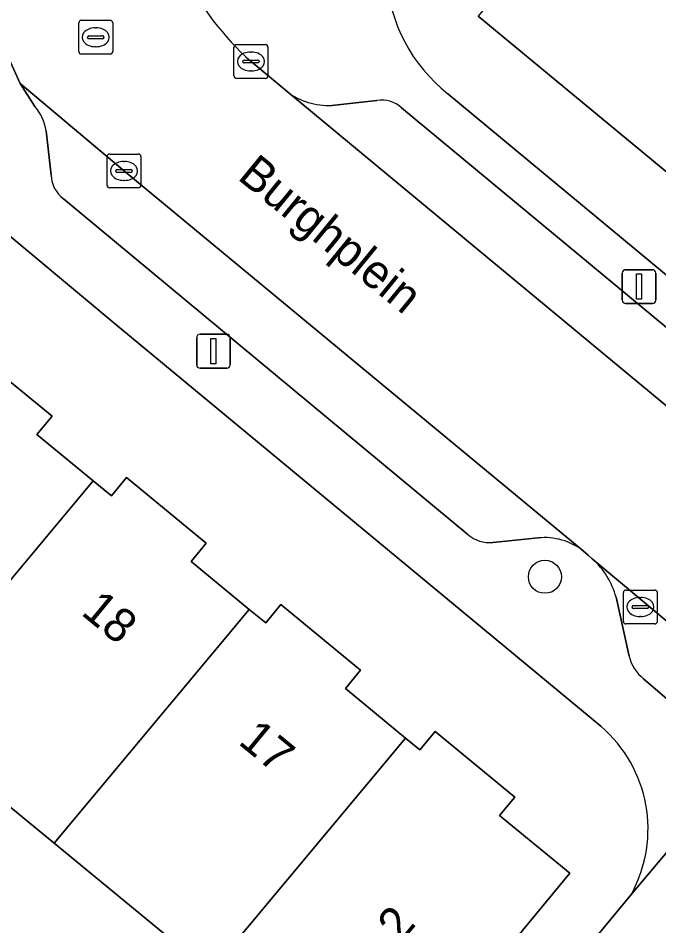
# Model space of a CAD drawing. Extents: x 162073 to 163043, y 381818 to 382561.
# Drawn here: x 162369.75 to 162388.66, y 382197.82 to 382224.65 of the extents above; entities that cross this region are included whole.
import ezdxf

# ---------------------------------------------------------------- set-up
doc = ezdxf.new("R2010")
doc.units = 0
for name, color, linetype in [('IMGEO_Boom', 7, 'Continuous'), ('IMGEO_Erf', 7, 'Continuous'), ('IMGEO_Groenvoorziening', 7, 'Continuous'), ('IMGEO_Kolk', 7, 'Continuous'), ('IMGEO_Lichtmast', 7, 'Continuous'), ('IMGEO_Openbare_ruimte_label', 7, 'Continuous'), ('IMGEO_Pand', 7, 'Continuous'), ('IMGEO_Pand_nummerreeks', 7, 'Continuous'), ('IMGEO_Parkeervlak_open', 7, 'Continuous'), ('IMGEO_Rijbaan_lokaal_open', 7, 'Continuous'), ('IMGEO_Rioolput', 7, 'Continuous'), ('IMGEO_Voetpad_gesloten', 7, 'Continuous'), ('IMGEO_Voetpad_open', 7, 'Continuous')]:
    doc.layers.add(name, color=color, linetype=linetype)

msp = doc.modelspace()

# ---------------------------------------------------------------- linework, layer by layer
at = {"layer": 'IMGEO_Boom'}
msp.add_circle((162385.301, 382208.14), 0.489, dxfattribs=at)
at = {"layer": 'IMGEO_Erf'}
for points in [[(162386.952, 382203.723), (162372.749, 382215.498), (162365.954, 382221.157)], [(162368.394, 382214.821), (162370.748, 382212.882), (162370.302, 382212.341), (162371.96, 382210.976), (162372.502, 382210.529), (162372.948, 382211.07), (162375.302, 382209.131), (162374.856, 382208.59), (162376.573, 382207.176), (162377.056, 382206.778), (162377.502, 382207.319), (162379.856, 382205.38), (162379.41, 382204.839), (162381.187, 382203.375), (162381.61, 382203.027), (162382.056, 382203.568), (162384.41, 382201.629), (162383.964, 382201.088), (162386.032, 382199.384), (162379.288, 382191.194)], [(162370.81, 382200.263), (162366.197, 382204.063), (162361.583, 382207.863), (162360.06, 382209.117), (162358.161, 382206.84), (162355.023, 382209.424), (162351.631, 382205.305), (162354.64, 382202.804), (162352.793, 382200.582), (162349.625, 382203.215), (162349.401, 382202.945), (162349.819, 382202.596), (162346.442, 382198.524), (162345.02, 382198.392), (162344.104, 382199.151), (162340.319, 382194.587)], [(162375.424, 382196.463), (162370.81, 382200.263)], [(162374.601, 382182.711), (162387.853, 382198.764)]]:
    msp.add_lwpolyline(points, dxfattribs=at)
msp.add_arc((162384.343, 382200.688), 4.003, 331.2795, 49.3159, dxfattribs=at)
at = {"layer": 'IMGEO_Groenvoorziening'}
msp.add_lwpolyline([(162399.925, 382214.283), (162405.299, 382220.769), (162400.932, 382224.293), (162390.268, 382233.111), (162383.332, 382224.712), (162395.955, 382214.253)], dxfattribs=at)
at = {"layer": 'IMGEO_Kolk'}
for p, q in [((162376.12, 382222.942), (162376.12, 382223.794)), ((162376.195, 382223.868), (162377.047, 382223.868)), ((162377.121, 382223.794), (162377.121, 382222.942)), ((162376.608, 382223.648), (162376.633, 382223.648)), ((162376.379, 382223.362), (162376.379, 382223.374)), ((162376.817, 382223.325), (162376.419, 382223.325)), ((162376.422, 382223.411), (162376.82, 382223.411)), ((162376.863, 382223.374), (162376.863, 382223.362)), ((162376.631, 382223.088), (162376.606, 382223.088)), ((162377.047, 382222.868), (162376.195, 382222.868)), ((162372.372, 382219.708), (162372.372, 382220.56)), ((162372.447, 382220.634), (162373.299, 382220.634)), ((162373.373, 382220.56), (162373.373, 382219.708)), ((162372.86, 382220.414), (162372.885, 382220.414)), ((162372.631, 382220.128), (162372.631, 382220.14)), ((162373.069, 382220.091), (162372.671, 382220.091)), ((162372.674, 382220.177), (162373.072, 382220.177)), ((162373.115, 382220.14), (162373.115, 382220.128)), ((162372.883, 382219.854), (162372.858, 382219.854)), ((162373.299, 382219.634), (162372.447, 382219.634)), ((162387.619, 382206.822), (162387.619, 382207.674)), ((162387.694, 382207.748), (162388.546, 382207.748)), ((162388.62, 382207.674), (162388.62, 382206.822)), ((162388.107, 382207.528), (162388.132, 382207.528)), ((162387.878, 382207.242), (162387.878, 382207.254)), ((162388.316, 382207.205), (162387.918, 382207.205)), ((162387.921, 382207.291), (162388.319, 382207.291)), ((162388.362, 382207.254), (162388.362, 382207.242)), ((162388.13, 382206.968), (162388.105, 382206.968)), ((162388.546, 382206.748), (162387.694, 382206.748))]:
    msp.add_line(p, q, dxfattribs=at)
for points in [[(162376.12, 382222.942), (162376.12, 382223.794)], [(162376.195, 382223.868), (162377.047, 382223.868)], [(162377.121, 382223.794), (162377.121, 382222.942)], [(162377.047, 382222.868), (162376.195, 382222.868)], [(162372.372, 382219.708), (162372.372, 382220.56)], [(162372.447, 382220.634), (162373.299, 382220.634)], [(162373.373, 382220.56), (162373.373, 382219.708)], [(162373.299, 382219.634), (162372.447, 382219.634)], [(162387.619, 382206.822), (162387.619, 382207.674)], [(162387.694, 382207.748), (162388.546, 382207.748)], [(162388.62, 382207.674), (162388.62, 382206.822)], [(162388.546, 382206.748), (162387.694, 382206.748)]]:
    msp.add_lwpolyline(points, dxfattribs=at)
for centre, radius, start, end in [((162376.197, 382223.792), 0.0765, 91.552, 178.448), ((162376.197, 382223.792), 0.0765, 91.552, 178.448), ((162377.045, 382223.792), 0.0765, 1.552, 88.448), ((162377.045, 382223.792), 0.0765, 1.552, 88.448), ((162376.419, 382223.371), 0.0403, 85.8775, 175.7526), ((162376.416, 382223.361), 0.0366, 178.938, 274.7102), ((162376.82, 382223.368), 0.043, 264.8664, 352.4533), ((162376.824, 382223.373), 0.0386, 1.7309, 96.639), ((162376.197, 382222.944), 0.0765, 181.552, 268.448), ((162376.197, 382222.944), 0.0765, 181.552, 268.448), ((162377.045, 382222.944), 0.0765, 271.552, 358.448), ((162377.045, 382222.944), 0.0765, 271.552, 358.448), ((162372.449, 382220.558), 0.0765, 91.552, 178.448), ((162372.449, 382220.558), 0.0765, 91.552, 178.448), ((162373.297, 382220.558), 0.0765, 1.552, 88.448), ((162373.297, 382220.558), 0.0765, 1.552, 88.448), ((162372.671, 382220.137), 0.0403, 85.8775, 175.7526), ((162372.668, 382220.127), 0.0366, 178.938, 274.7102), ((162373.072, 382220.134), 0.043, 264.8664, 352.4533), ((162373.076, 382220.139), 0.0386, 1.7309, 96.639), ((162372.449, 382219.71), 0.0765, 181.552, 268.448), ((162372.449, 382219.71), 0.0765, 181.552, 268.448), ((162373.297, 382219.71), 0.0765, 271.552, 358.448), ((162373.297, 382219.71), 0.0765, 271.552, 358.448), ((162387.696, 382207.672), 0.0765, 91.552, 178.448), ((162387.696, 382207.672), 0.0765, 91.552, 178.448), ((162388.544, 382207.672), 0.0765, 1.552, 88.448), ((162388.544, 382207.672), 0.0765, 1.552, 88.448), ((162387.918, 382207.251), 0.0403, 85.8775, 175.7526), ((162387.915, 382207.241), 0.0366, 178.938, 274.7102), ((162388.319, 382207.248), 0.043, 264.8664, 352.4533), ((162388.323, 382207.253), 0.0386, 1.7309, 96.639), ((162387.696, 382206.824), 0.0765, 181.552, 268.448), ((162387.696, 382206.824), 0.0765, 181.552, 268.448), ((162388.544, 382206.824), 0.0765, 271.552, 358.448), ((162388.544, 382206.824), 0.0765, 271.552, 358.448)]:
    msp.add_arc(centre, radius, start, end, dxfattribs=at)
for centre, major_axis, ratio, start_param, end_param in [((162376.607, 382223.368), (-0.387, 0.002), 0.722429, 4.712389, 7.853982), ((162376.632, 382223.368), (-0.39, 0.002), 0.717154, 1.570796, 4.712389), ((162372.859, 382220.134), (-0.387, 0.002), 0.722429, 4.712389, 7.853982), ((162372.884, 382220.134), (-0.39, 0.002), 0.717154, 1.570796, 4.712389), ((162388.106, 382207.248), (-0.387, 0.002), 0.722429, 4.712389, 7.853982), ((162388.131, 382207.248), (-0.39, 0.002), 0.717154, 1.570796, 4.712389)]:
    msp.add_ellipse(centre, major_axis=major_axis, ratio=ratio, start_param=start_param, end_param=end_param, dxfattribs=at)
at = {"layer": 'IMGEO_Lichtmast'}
for p, q in [((162387.585, 382216.315), (162387.585, 382217.115)), ((162387.585, 382217.115), (162387.585, 382216.315)), ((162387.685, 382217.215), (162388.475, 382217.215)), ((162388.475, 382217.215), (162387.685, 382217.215)), ((162388.575, 382217.115), (162388.575, 382216.315)), ((162388.575, 382216.315), (162388.575, 382217.115)), ((162388.475, 382216.215), (162387.685, 382216.215)), ((162387.685, 382216.215), (162388.475, 382216.215)), ((162375.018, 382214.406), (162375.018, 382215.206)), ((162375.018, 382215.206), (162375.018, 382214.406)), ((162375.118, 382215.306), (162375.908, 382215.306)), ((162375.908, 382215.306), (162375.118, 382215.306)), ((162376.008, 382215.206), (162376.008, 382214.406)), ((162376.008, 382214.406), (162376.008, 382215.206)), ((162375.908, 382214.306), (162375.118, 382214.306)), ((162375.118, 382214.306), (162375.908, 382214.306))]:
    msp.add_line(p, q, dxfattribs=at)
for points in [[(162388.005, 382217.09), (162388.155, 382217.09), (162388.155, 382216.34), (162388.005, 382216.34), (162388.005, 382217.09)], [(162375.438, 382215.181), (162375.588, 382215.181), (162375.588, 382214.431), (162375.438, 382214.431), (162375.438, 382215.181)]]:
    msp.add_lwpolyline(points, dxfattribs=at)
for centre, start, end in [((162387.685, 382217.115), 90, 180), ((162387.685, 382217.115), 90, 180), ((162388.475, 382217.115), 0, 90), ((162388.475, 382217.115), 360, 90), ((162387.685, 382216.315), 180, 270), ((162387.685, 382216.315), 180, 270), ((162388.475, 382216.315), 270, 0), ((162388.475, 382216.315), 270, 0), ((162375.118, 382215.206), 90, 180), ((162375.118, 382215.206), 90, 180), ((162375.908, 382215.206), 0, 90), ((162375.908, 382215.206), 360, 90), ((162375.118, 382214.406), 180, 270), ((162375.118, 382214.406), 180, 270), ((162375.908, 382214.406), 270, 0), ((162375.908, 382214.406), 270, 0)]:
    msp.add_arc(centre, 0.1, start, end, dxfattribs=at)
at = {"layer": 'IMGEO_Pand'}
for points in [[(162361.583, 382207.863), (162366.197, 382204.063), (162371.96, 382210.976), (162370.302, 382212.341), (162370.748, 382212.882), (162368.394, 382214.821), (162367.948, 382214.28), (162367.347, 382214.775)], [(162376.573, 382207.176), (162374.856, 382208.59), (162375.302, 382209.131), (162372.948, 382211.07), (162372.502, 382210.529), (162371.96, 382210.976), (162366.197, 382204.063), (162370.81, 382200.263)], [(162376.573, 382207.176), (162370.81, 382200.263), (162375.424, 382196.463), (162381.187, 382203.375), (162379.41, 382204.839), (162379.856, 382205.38), (162377.502, 382207.319), (162377.056, 382206.778)], [(162381.187, 382203.375), (162375.424, 382196.463), (162377.919, 382194.408), (162376.895, 382193.165), (162379.288, 382191.194), (162386.032, 382199.384), (162383.964, 382201.088), (162384.41, 382201.629), (162382.056, 382203.568), (162381.61, 382203.027)]]:
    msp.add_lwpolyline(points, close=True, dxfattribs=at)
at = {"layer": 'IMGEO_Parkeervlak_open'}
for points in [[(162386.433, 382208.909), (162372.897, 382220.114), (162369.804, 382222.715), (162370.244, 382222.038)], [(162377.687, 382222.478), (162390.687, 382211.697), (162393.725, 382209.183)], [(162380.334, 382222.22), (162379.006, 382222.071)], [(162392.629, 382212.404), (162381.069, 382222.002)], [(162370.571, 382221.32), (162370.719, 382220.006)], [(162371.083, 382219.31), (162383.029, 382209.389)], [(162383.763, 382209.157), (162385.097, 382209.289)], [(162388.216, 382205.124), (162391.119, 382202.632), (162392.258, 382204.023), (162386.699, 382208.671)], [(162387.402, 382207.536), (162387.788, 382205.791)]]:
    msp.add_lwpolyline(points, dxfattribs=at)
for centre, radius, start, end in [((162378.895, 382224.051), 1.983, 232.482, 273.221), ((162380.463, 382221.306), 0.923, 48.9363, 98.0231), ((162369.102, 382221.085), 1.488, 9.1086, 39.8634), ((162371.659, 382220.054), 0.941, 182.9375, 232.2806), ((162383.653, 382210.086), 0.935, 228.1608, 276.7582), ((162385.279, 382207.392), 1.906, 52.752, 95.4932), ((162385.116, 382206.905), 2.372, 15.4266, 48.1202), ((162388.93, 382206.053), 1.171, 192.913, 232.4619)]:
    msp.add_arc(centre, radius, start, end, dxfattribs=at)
at = {"layer": 'IMGEO_Rijbaan_lokaal_open'}
for points in [[(162369.486, 382223.432), (162369.804, 382222.715), (162372.897, 382220.114), (162386.433, 382208.909), (162386.574, 382208.775), (162386.699, 382208.671), (162392.258, 382204.023), (162393.848, 382205.919), (162395.437, 382207.815), (162393.88, 382209.055), (162393.725, 382209.183), (162390.687, 382211.697), (162377.687, 382222.478)], [(162377.687, 382222.478), (162376.626, 382223.363)]]:
    msp.add_lwpolyline(points, dxfattribs=at)
msp.add_arc((162382.643, 382230.041), 8.989, 186.1639, 227.9806, dxfattribs=at)
at = {"layer": 'IMGEO_Rioolput'}
for p, q in [((162371.612, 382224.585), (162372.464, 382224.585)), ((162371.537, 382223.659), (162371.537, 382224.511)), ((162372.025, 382224.365), (162372.05, 382224.365)), ((162372.538, 382224.511), (162372.538, 382223.659)), ((162371.796, 382224.079), (162371.796, 382224.091)), ((162372.234, 382224.042), (162371.836, 382224.042)), ((162371.839, 382224.128), (162372.237, 382224.128)), ((162372.28, 382224.091), (162372.28, 382224.079)), ((162372.048, 382223.805), (162372.023, 382223.805)), ((162372.464, 382223.585), (162371.612, 382223.585))]:
    msp.add_line(p, q, dxfattribs=at)
for points in [[(162371.612, 382224.585), (162372.464, 382224.585)], [(162371.537, 382223.659), (162371.537, 382224.511)], [(162372.538, 382224.511), (162372.538, 382223.659)], [(162372.464, 382223.585), (162371.612, 382223.585)]]:
    msp.add_lwpolyline(points, dxfattribs=at)
for centre, radius, start, end in [((162371.614, 382224.509), 0.0765, 91.552, 178.448), ((162371.614, 382224.509), 0.0765, 91.552, 178.448), ((162372.462, 382224.509), 0.0765, 1.552, 88.448), ((162372.462, 382224.509), 0.0765, 1.552, 88.448), ((162371.836, 382224.088), 0.0403, 85.8775, 175.7526), ((162371.833, 382224.078), 0.0366, 178.938, 274.7102), ((162372.237, 382224.085), 0.043, 264.8664, 352.4533), ((162372.241, 382224.09), 0.0386, 1.7309, 96.639), ((162371.614, 382223.661), 0.0765, 181.552, 268.448), ((162371.614, 382223.661), 0.0765, 181.552, 268.448), ((162372.462, 382223.661), 0.0765, 271.552, 358.448), ((162372.462, 382223.661), 0.0765, 271.552, 358.448)]:
    msp.add_arc(centre, radius, start, end, dxfattribs=at)
for centre, major_axis, ratio, start_param, end_param in [((162372.024, 382224.085), (-0.387, 0.002), 0.722429, 4.712389, 7.853982), ((162372.049, 382224.085), (-0.39, 0.002), 0.717154, 1.570796, 4.712389)]:
    msp.add_ellipse(centre, major_axis=major_axis, ratio=ratio, start_param=start_param, end_param=end_param, dxfattribs=at)
at = {"layer": 'IMGEO_Voetpad_gesloten'}
for points in [[(162395.955, 382214.253), (162383.332, 382224.712)], [(162382.438, 382222.415), (162395.512, 382211.561)]]:
    msp.add_lwpolyline(points, dxfattribs=at)
msp.add_arc((162385.35, 382226.139), 4.727, 183.1883, 231.9762, dxfattribs=at)
at = {"layer": 'IMGEO_Voetpad_open'}
for points in [[(162365.411, 382256.765), (162364.902, 382260.956), (162361.173, 382260.484), (162362.448, 382250), (162365.263, 382226.839), (162365.954, 382221.157), (162372.749, 382215.498), (162386.952, 382203.723)], [(162370.244, 382222.038), (162369.804, 382222.715), (162369.486, 382223.432), (162369.353, 382223.86), (162368.857, 382223.802), (162368.292, 382228.584), (162368.788, 382228.642), (162368.703, 382229.196), (162368.575, 382230.261), (162366.769, 382230.048), (162366.576, 382231.686), (162365.355, 382242.023), (162366.283, 382242.144)], [(162376.626, 382223.363), (162377.687, 382222.478)], [(162395.512, 382211.561), (162382.438, 382222.415)], [(162379.006, 382222.071), (162380.334, 382222.22)], [(162381.069, 382222.002), (162392.629, 382212.404)], [(162370.719, 382220.006), (162370.571, 382221.32)], [(162383.029, 382209.389), (162371.083, 382219.31)], [(162385.097, 382209.289), (162383.763, 382209.157)], [(162386.699, 382208.671), (162386.574, 382208.775), (162386.433, 382208.909)], [(162387.788, 382205.791), (162387.402, 382207.536)], [(162394.607, 382201.927), (162394.242, 382202.176), (162396.436, 382204.943), (162393.848, 382205.919), (162392.258, 382204.023), (162391.119, 382202.632), (162387.853, 382198.764), (162374.601, 382182.711), (162373.579, 382181.474), (162345.338, 382147.264), (162344.282, 382145.986), (162292.703, 382083.506), (162295.253, 382081.373), (162295.77, 382082.027)], [(162387.853, 382198.764), (162391.119, 382202.632), (162388.216, 382205.124)]]:
    msp.add_lwpolyline(points, dxfattribs=at)
for centre, radius, start, end in [((162382.643, 382230.041), 8.989, 186.1639, 227.9806), ((162385.35, 382226.139), 4.727, 183.1883, 231.9762), ((162378.895, 382224.051), 1.983, 232.482, 273.221), ((162380.463, 382221.306), 0.923, 48.9363, 98.0231), ((162369.102, 382221.085), 1.488, 9.1086, 39.8634), ((162371.659, 382220.054), 0.941, 182.9375, 232.2806), ((162383.653, 382210.086), 0.935, 228.1608, 276.7582), ((162385.279, 382207.392), 1.906, 52.752, 95.4932), ((162385.116, 382206.905), 2.372, 15.4266, 48.1202), ((162388.93, 382206.053), 1.171, 192.913, 232.4619), ((162384.343, 382200.688), 4.003, 331.2795, 49.3159)]:
    msp.add_arc(centre, radius, start, end, dxfattribs=at)

# ---------------------------------------------------------------- texts
at = {"layer": 'IMGEO_Openbare_ruimte_label'}
msp.add_text('Burghplein', height=1, rotation=320.7227, dxfattribs=at).set_placement((162376.192, 382219.912))
at = {"layer": 'IMGEO_Pand_nummerreeks'}
for s, rotation, p in [('18', 320.5233, (162371.573, 382207.045)), ('17', 320.5233, (162376.213, 382203.223)), ('2', 50.5305, (162381.05, 382197.298))]:
    msp.add_text(s, height=1, rotation=rotation, dxfattribs=at).set_placement(p)

doc.saveas('drawing.dxf')
